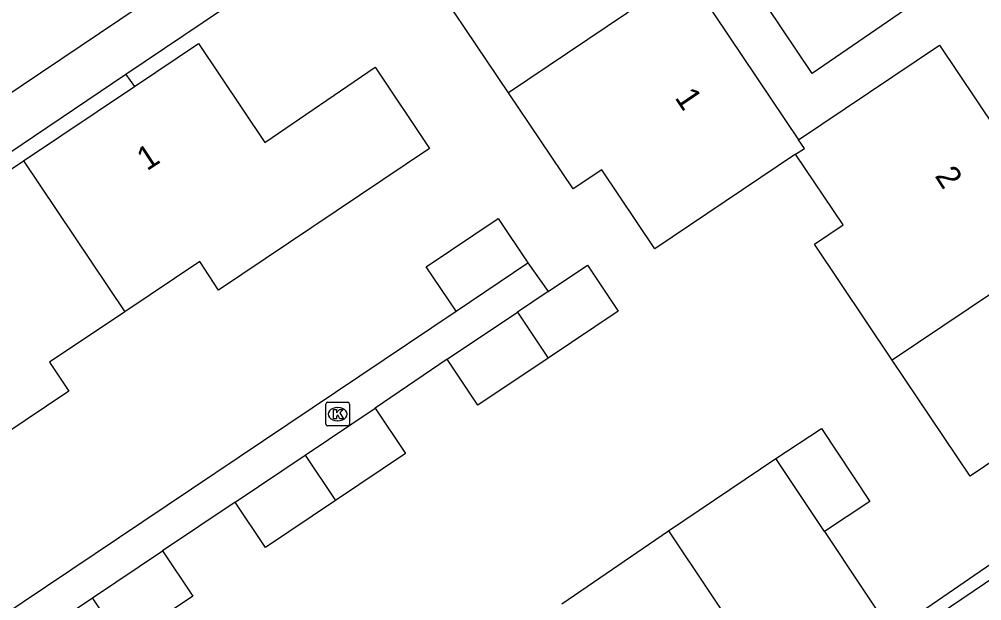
# Model space of a CAD drawing. Extents: x 158797 to 159887, y 384318 to 385255.
# Drawn here: x 158959.52 to 159000.14, y 384460.99 to 384485.52 of the extents above; entities that cross this region are included whole.
import ezdxf

# ---------------------------------------------------------------- set-up
doc = ezdxf.new("R2010")
doc.units = 0
for name, color, linetype in [('IMGEO_Haag', 7, 'Continuous'), ('IMGEO_Kolk', 7, 'Continuous'), ('IMGEO_Pand', 7, 'Continuous'), ('IMGEO_Pand_nummerreeks', 7, 'Continuous'), ('IMGEO_Rijbaan_lokaal_open', 7, 'Continuous'), ('IMGEO_Voetpad_open', 7, 'Continuous')]:
    doc.layers.add(name, color=color, linetype=linetype)

msp = doc.modelspace()

# ---------------------------------------------------------------- linework, layer by layer
at = {"layer": 'IMGEO_Haag'}
for points in [[(158964.02, 384483.187), (158964.375, 384482.682)], [(158997.867, 384460.106), (158997.595, 384460.538), (159002.823, 384464.117)]]:
    msp.add_lwpolyline(points, dxfattribs=at)
at = {"layer": 'IMGEO_Kolk'}
for p, q in [((158972.456, 384468.437), (158972.456, 384469.289)), ((158972.531, 384469.363), (158973.383, 384469.363)), ((158972.944, 384469.143), (158972.969, 384469.143)), ((158973.457, 384469.289), (158973.457, 384468.437)), ((158973.383, 384468.363), (158972.531, 384468.363)), ((158972.967, 384468.583), (158972.942, 384468.583))]:
    msp.add_line(p, q, dxfattribs=at)
for points in [[(158972.456, 384468.437), (158972.456, 384469.289)], [(158972.531, 384469.363), (158973.383, 384469.363)], [(158972.777, 384469.063), (158972.9, 384469.063), (158972.9, 384468.912), (158973.03, 384469.063), (158973.194, 384469.063), (158973.048, 384468.912), (158973.201, 384468.663), (158973.049, 384468.663), (158972.964, 384468.827), (158972.9, 384468.76), (158972.9, 384468.663), (158972.777, 384468.663), (158972.777, 384469.063)], [(158973.457, 384469.289), (158973.457, 384468.437)], [(158973.383, 384468.363), (158972.531, 384468.363)]]:
    msp.add_lwpolyline(points, dxfattribs=at)
for centre, start, end in [((158972.533, 384469.287), 91.552, 178.448), ((158972.533, 384469.287), 91.552, 178.448), ((158973.381, 384469.287), 1.552, 88.448), ((158973.381, 384469.287), 1.552, 88.448), ((158972.533, 384468.439), 181.552, 268.448), ((158972.533, 384468.439), 181.552, 268.448), ((158973.381, 384468.439), 271.552, 358.448), ((158973.381, 384468.439), 271.552, 358.448)]:
    msp.add_arc(centre, 0.0765, start, end, dxfattribs=at)
for centre, major_axis, ratio, start_param, end_param in [((158972.943, 384468.863), (-0.387, 0.002), 0.722429, 4.712389, 7.853982), ((158972.968, 384468.863), (-0.39, 0.002), 0.717154, 1.570796, 4.712389)]:
    msp.add_ellipse(centre, major_axis=major_axis, ratio=ratio, start_param=start_param, end_param=end_param, dxfattribs=at)
at = {"layer": 'IMGEO_Pand'}
for points in [[(158980.164, 384482.421), (158977.43, 384486.478), (158978.65, 384487.3), (158976.153, 384490.965)], [(158987.675, 384487.481), (158980.164, 384482.421)], [(158987.675, 384487.481), (158992.412, 384480.438)], [(158964.375, 384482.682), (158967.082, 384484.498), (158969.882, 384480.318), (158974.54, 384483.492), (158976.837, 384480.073), (158967.929, 384474.091), (158967.135, 384475.295), (158963.968, 384473.173)], [(158992.412, 384480.438), (158998.364, 384484.427), (159003.891, 384476.185)], [(158959.699, 384479.544), (158964.375, 384482.682)], [(158992.284, 384479.821), (158986.346, 384475.839), (158984.111, 384479.17), (158982.897, 384478.364), (158980.164, 384482.421)], [(158992.284, 384479.821), (158992.657, 384480.072), (158992.412, 384480.438)], [(158996.366, 384471.143), (158993.087, 384476.037), (158994.286, 384476.84), (158992.284, 384479.821)], [(158955.028, 384476.41), (158959.699, 384479.544)], [(158959.699, 384479.544), (158963.968, 384473.173)], [(158977.952, 384473.207), (158976.696, 384475.08), (158979.727, 384477.112), (158980.983, 384475.239)], [(159003.891, 384476.185), (158996.366, 384471.143)], [(158977.952, 384473.207), (158980.983, 384475.239)], [(158981.839, 384474.031), (158983.5, 384475.142), (158984.793, 384473.209), (158981.834, 384471.228)], [(158981.839, 384474.031), (158980.541, 384473.162)], [(158963.968, 384473.173), (158960.794, 384471.061), (158961.609, 384469.836), (158955.08, 384465.456)], [(158977.582, 384471.183), (158980.541, 384473.162)], [(158980.541, 384473.162), (158981.834, 384471.228)], [(158981.834, 384471.228), (158978.877, 384469.247), (158977.582, 384471.183)], [(159002.823, 384464.117), (159000.858, 384467.062), (158999.645, 384466.25), (158996.366, 384471.143)], [(158971.582, 384467.13), (158974.54, 384469.111)], [(158974.54, 384469.111), (158975.82, 384467.2), (158972.862, 384465.219)], [(158991.452, 384466.985), (158993.383, 384468.26), (158995.419, 384465.178), (158993.501, 384463.911)], [(158968.624, 384465.149), (158971.582, 384467.13)], [(158971.582, 384467.13), (158972.862, 384465.219)], [(158986.925, 384463.943), (158991.452, 384466.985)], [(158993.501, 384463.911), (158991.452, 384466.985)], [(158972.862, 384465.219), (158969.904, 384463.238), (158968.624, 384465.149)], [(158982.421, 384460.868), (158986.925, 384463.943)], [(158986.925, 384463.943), (158992.076, 384456.215)], [(158993.501, 384463.911), (158996.604, 384459.255)], [(158962.605, 384461.116), (158965.562, 384463.094)], [(158965.562, 384463.094), (158966.841, 384461.182), (158963.883, 384459.204)], [(158959.646, 384459.137), (158962.605, 384461.116)], [(158963.883, 384459.204), (158962.605, 384461.116)]]:
    msp.add_lwpolyline(points, dxfattribs=at)
at = {"layer": 'IMGEO_Rijbaan_lokaal_open'}
msp.add_lwpolyline([(158981.152, 384497.194), (158937.214, 384467.664), (158903.79, 384517.357), (158947.914, 384546.992)], dxfattribs=at)
at = {"layer": 'IMGEO_Voetpad_open'}
for points in [[(158999.348, 384487.608), (158992.984, 384483.227), (158983.462, 384497.412)], [(158971.406, 384488.163), (158964.02, 384483.187)], [(158964.02, 384483.187), (158954.683, 384476.897)], [(158980.983, 384475.239), (158981.839, 384474.031)], [(158947.141, 384450.982), (158946.426, 384452.066), (158957.61, 384459.566), (158977.952, 384473.207)], [(158977.582, 384471.183), (158974.54, 384469.111)], [(158968.624, 384465.149), (158965.562, 384463.094)], [(158997.867, 384460.106), (159003.132, 384463.653)]]:
    msp.add_lwpolyline(points, dxfattribs=at)

# ---------------------------------------------------------------- texts
at = {"layer": 'IMGEO_Pand_nummerreeks'}
for s, rotation, p in [('1', 303.873, (158987.158, 384482.212)), ('1', 33.3805, (158964.905, 384479.097)), ('2', 302.8679, (158998.136, 384478.913))]:
    msp.add_text(s, height=1, rotation=rotation, dxfattribs=at).set_placement(p)

doc.saveas('drawing.dxf')
